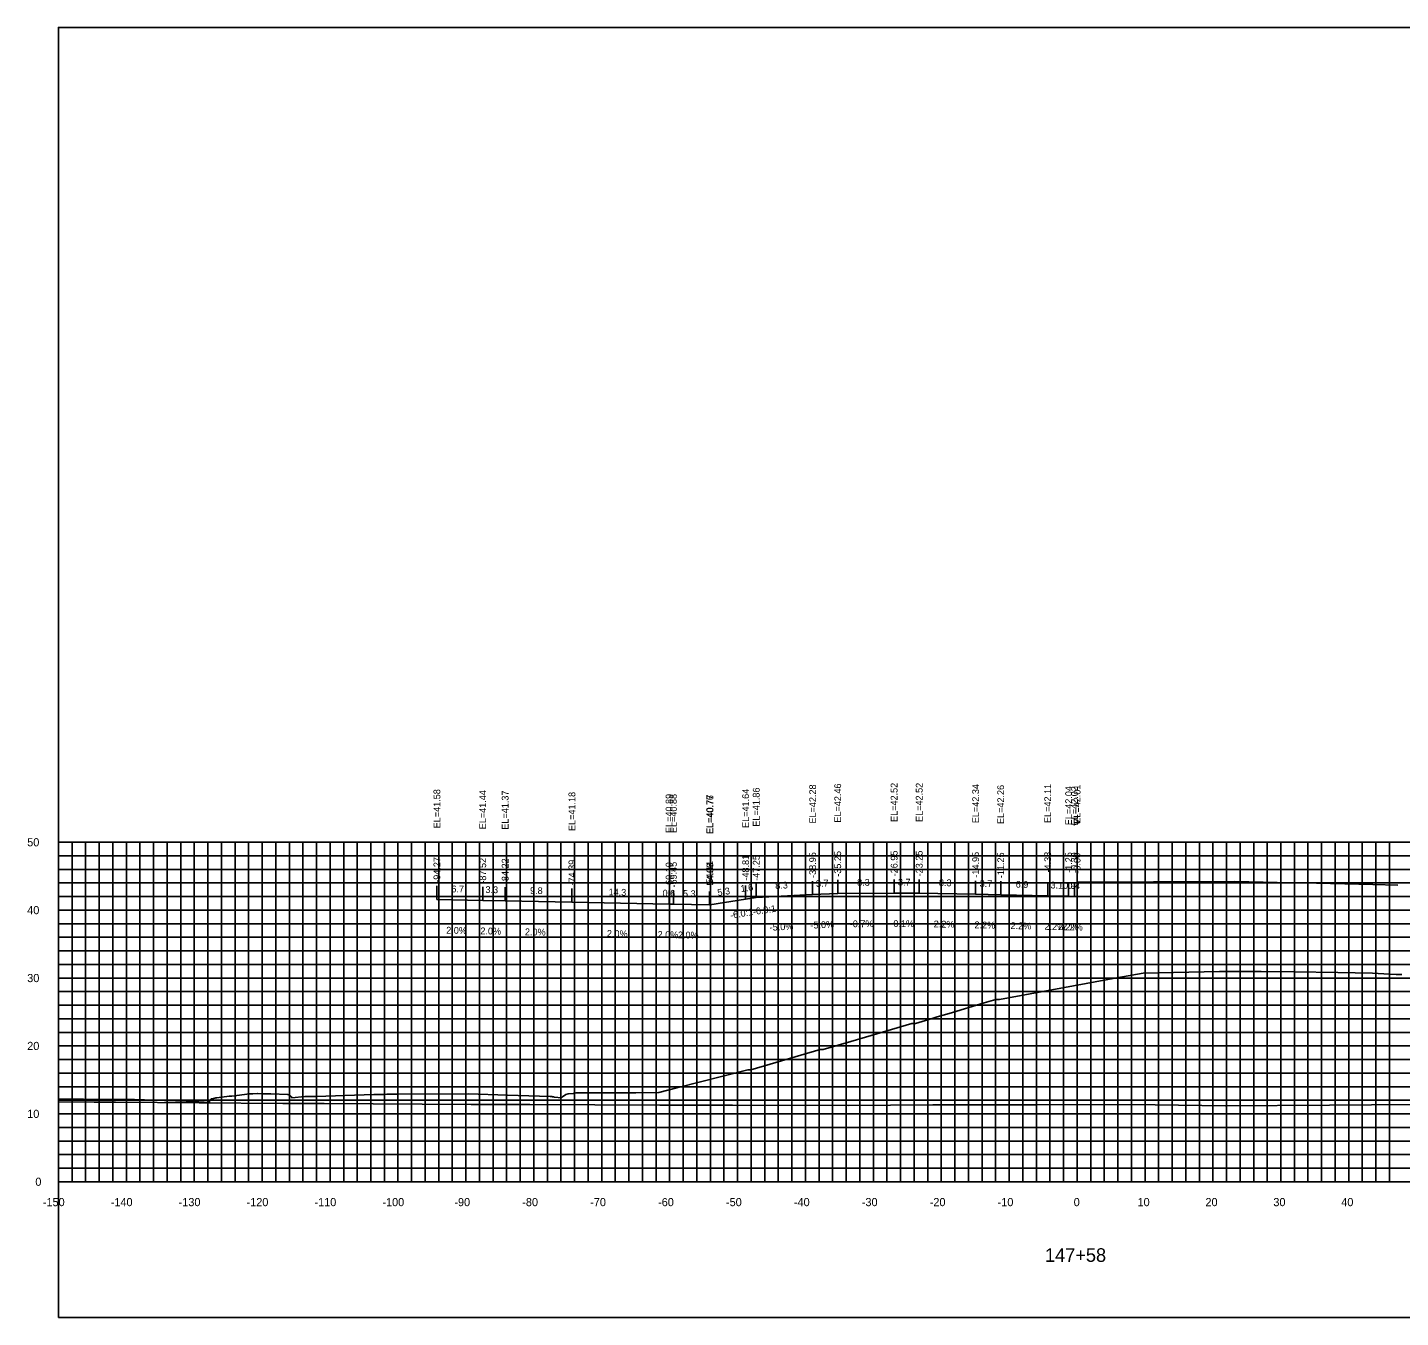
# Model space of a CAD drawing. Extents: x 1800880 to 1818864, y 245271 to 250560.
# Drawn here: x 1816315.2 to 1816517.4, y 248822.7 to 249012.7 of the extents above; entities that cross this region are included whole.
import ezdxf

# ---------------------------------------------------------------- set-up
doc = ezdxf.new("R2010")
doc.units = 0
for name, color, linetype in [('33', 7, 'Continuous'), ('ANNO-TXT', 7, 'Continuous'), ('AXIS', 7, 'Continuous'), ('CL-CNST', 7, 'Continuous'), ('DESIGN - DRAINAGE - Bridges', 7, 'Continuous'), ('Level 32', 7, 'Continuous'), ('Level 37', 7, 'Continuous'), ('Level 46', 7, 'Continuous'), ('Level 62', 7, 'Continuous'), ('SHT-BDR', 7, 'Continuous')]:
    doc.layers.add(name, color=color, linetype=linetype)

msp = doc.modelspace()

# ---------------------------------------------------------------- linework, layer by layer
at = {"layer": 'AXIS'}
msp.add_lwpolyline([(1816469.76, 248886.81), (1816470.63, 248886.82), (1816471.01, 248886.82), (1816474.09, 248886.82), (1816481.01, 248886.86), (1816484.71, 248886.87), (1816493.01, 248886.92), (1816501.32, 248886.74), (1816505.01, 248886.66), (1816513.32, 248886.48), (1816517.01, 248886.39)], dxfattribs=at)
at = {"layer": 'CL-CNST'}
msp.add_lwpolyline([(1816319.76, 248854.88), (1816323.33, 248854.89), (1816323.44, 248854.89), (1816323.45, 248854.89), (1816329.89, 248854.83), (1816330.42, 248854.81), (1816330.46, 248854.81), (1816330.5, 248854.81), (1816330.54, 248854.81), (1816330.6, 248854.81), (1816330.66, 248854.81), (1816330.75, 248854.8), (1816330.85, 248854.8), (1816330.98, 248854.8), (1816331.16, 248854.79), (1816331.41, 248854.79), (1816331.79, 248854.78), (1816332.45, 248854.76), (1816333.83, 248854.72), (1816338.55, 248854.59), (1816339.29, 248854.57), (1816339.49, 248854.55), (1816339.68, 248854.54), (1816341.96, 248854.37), (1816342.07, 248854.72), (1816342.27, 248854.92), (1816342.43, 248854.92), (1816342.95, 248855.05), (1816343.06, 248855.07), (1816343.06, 248855.07), (1816344.89, 248855.3), (1816345.01, 248855.32), (1816345.27, 248855.31), (1816347.87, 248855.66), (1816348.14, 248855.66), (1816348.37, 248855.66), (1816349.03, 248855.69), (1816349.08, 248855.69), (1816349.71, 248855.67), (1816350.29, 248855.67), (1816351.01, 248855.66), (1816353.55, 248855.56), (1816353.79, 248855.45), (1816353.8, 248855.44), (1816353.82, 248855.43), (1816353.83, 248855.42), (1816353.85, 248855.41), (1816353.87, 248855.39), (1816353.87, 248855.39), (1816353.87, 248855.39), (1816353.89, 248855.37), (1816353.91, 248855.35), (1816353.93, 248855.34), (1816353.95, 248855.32), (1816353.97, 248855.31), (1816353.98, 248855.3), (1816353.99, 248855.29), (1816354, 248855.28), (1816354.01, 248855.27), (1816354.02, 248855.26), (1816354.03, 248855.25), (1816354.04, 248855.25), (1816354.04, 248855.24), (1816354.05, 248855.24), (1816354.06, 248855.23), (1816354.13, 248855.08), (1816356.05, 248855.25), (1816357.73, 248855.27), (1816366.22, 248855.56), (1816367.14, 248855.57), (1816367.73, 248855.58), (1816368.1, 248855.6), (1816369.8, 248855.61), (1816380.16, 248855.64), (1816385.88, 248855.47), (1816392.17, 248855.28), (1816392.21, 248855.27), (1816392.33, 248855.25), (1816392.43, 248855.24), (1816392.52, 248855.23), (1816392.59, 248855.22), (1816392.66, 248855.21), (1816392.72, 248855.2), (1816392.77, 248855.19), (1816392.82, 248855.19), (1816393.83, 248855.08), (1816394, 248855.21), (1816394.46, 248855.55), (1816394.8, 248855.64), (1816395.59, 248855.69), (1816395.64, 248855.76), (1816395.69, 248855.75), (1816395.94, 248855.78), (1816396.12, 248855.78), (1816396.43, 248855.78), (1816404.22, 248855.82), (1816404.63, 248855.82), (1816404.8, 248855.82), (1816408.12, 248855.84), (1816408.18, 248855.84), (1816410.83, 248856.52), (1816421.25, 248859.17), (1816421.62, 248859.17), (1816421.74, 248859.17), (1816431.93, 248862.19), (1816432.39, 248862.2), (1816436.43, 248863.36), (1816445.44, 248866), (1816445.91, 248866), (1816445.94, 248866), (1816448.44, 248866.77), (1816449.17, 248866.98), (1816450.9, 248867.49), (1816456.06, 248869.08), (1816457.77, 248869.55), (1816458.26, 248869.56), (1816458.32, 248869.57), (1816475.63, 248872.72), (1816479.51, 248873.44), (1816481.7, 248873.49), (1816490.74, 248873.68), (1816496.87, 248873.65), (1816501.74, 248873.6), (1816508.16, 248873.51), (1816513.25, 248873.45), (1816514.91, 248873.33), (1816516.75, 248873.21), (1816517.57, 248873.22)], dxfattribs=at)
at = {"layer": 'DESIGN - DRAINAGE - Bridges'}
for p, q in [((1816319.7, 248892.71), (1816319.76, 248892.71)), ((1816319.76, 248842.71), (1816319.76, 248892.71)), ((1816319.7, 248882.71), (1816319.76, 248882.71)), ((1816319.7, 248872.71), (1816319.76, 248872.71)), ((1816319.7, 248862.71), (1816319.76, 248862.71)), ((1816319.7, 248852.71), (1816319.76, 248852.71)), ((1816319.7, 248842.71), (1816319.76, 248842.71)), ((1816319.76, 248842.71), (1816619.76, 248842.71)), ((1816319.76, 248842.65), (1816319.76, 248842.71)), ((1816329.76, 248842.65), (1816329.76, 248842.71)), ((1816339.76, 248842.65), (1816339.76, 248842.71)), ((1816349.76, 248842.65), (1816349.76, 248842.71)), ((1816359.76, 248842.65), (1816359.76, 248842.71)), ((1816369.76, 248842.65), (1816369.76, 248842.71)), ((1816379.76, 248842.65), (1816379.76, 248842.71)), ((1816389.76, 248842.65), (1816389.76, 248842.71)), ((1816399.76, 248842.65), (1816399.76, 248842.71)), ((1816409.76, 248842.65), (1816409.76, 248842.71)), ((1816419.76, 248842.65), (1816419.76, 248842.71)), ((1816429.76, 248842.65), (1816429.76, 248842.71)), ((1816439.76, 248842.65), (1816439.76, 248842.71)), ((1816449.76, 248842.65), (1816449.76, 248842.71)), ((1816459.76, 248842.65), (1816459.76, 248842.71)), ((1816469.76, 248842.65), (1816469.76, 248842.71)), ((1816479.76, 248842.65), (1816479.76, 248842.71)), ((1816489.76, 248842.65), (1816489.76, 248842.71)), ((1816499.76, 248842.65), (1816499.76, 248842.71)), ((1816509.76, 248842.65), (1816509.76, 248842.71))]:
    msp.add_line(p, q, dxfattribs=at)
at = {"layer": 'Level 37'}
for p, q in [((1816375.49, 248884.28), (1816375.49, 248886.28)), ((1816382.24, 248884.15), (1816382.24, 248886.15)), ((1816385.54, 248884.08), (1816385.54, 248886.08)), ((1816395.37, 248883.89), (1816395.37, 248885.89)), ((1816409.67, 248883.6), (1816409.67, 248885.6)), ((1816410.31, 248883.58), (1816410.31, 248885.58)), ((1816415.65, 248883.48), (1816415.65, 248885.48)), ((1816415.69, 248883.48), (1816415.69, 248885.48)), ((1816415.7, 248883.48), (1816415.7, 248885.48)), ((1816420.95, 248884.35), (1816420.95, 248886.35)), ((1816422.51, 248884.57), (1816422.51, 248886.57)), ((1816430.82, 248884.99), (1816430.82, 248886.99)), ((1816434.51, 248885.17), (1816434.51, 248887.17)), ((1816442.82, 248885.23), (1816442.82, 248887.23)), ((1816446.51, 248885.23), (1816446.51, 248887.23)), ((1816454.82, 248885.05), (1816454.82, 248887.05)), ((1816458.51, 248884.97), (1816458.51, 248886.97)), ((1816465.43, 248884.81), (1816465.43, 248886.81)), ((1816468.51, 248884.75), (1816468.51, 248886.75)), ((1816469.37, 248884.73), (1816469.37, 248886.73)), ((1816469.76, 248884.72), (1816469.76, 248886.72)), ((1816415.7, 248883.47), (1816415.7, 248885.47))]:
    msp.add_line(p, q, dxfattribs=at)
msp.add_lwpolyline([(1816319.76, 248822.71), (1816619.76, 248822.71), (1816619.76, 249012.71), (1816319.76, 249012.71)], close=True, dxfattribs=at)
at = {"layer": 'Level 46'}
for p, q in [((1816319.76, 248892.71), (1816619.76, 248892.71)), ((1816319.76, 248842.71), (1816319.76, 248892.71)), ((1816321.76, 248842.71), (1816321.76, 248892.71)), ((1816323.76, 248842.71), (1816323.76, 248892.71)), ((1816325.76, 248842.71), (1816325.76, 248892.71)), ((1816327.76, 248842.71), (1816327.76, 248892.71)), ((1816329.76, 248842.71), (1816329.76, 248892.71)), ((1816331.76, 248842.71), (1816331.76, 248892.71)), ((1816333.76, 248842.71), (1816333.76, 248892.71)), ((1816335.76, 248842.71), (1816335.76, 248892.71)), ((1816337.76, 248842.71), (1816337.76, 248892.71)), ((1816339.76, 248842.71), (1816339.76, 248892.71)), ((1816341.76, 248842.71), (1816341.76, 248892.71)), ((1816343.76, 248842.71), (1816343.76, 248892.71)), ((1816345.76, 248842.71), (1816345.76, 248892.71)), ((1816347.76, 248842.71), (1816347.76, 248892.71)), ((1816349.76, 248842.71), (1816349.76, 248892.71)), ((1816351.76, 248842.71), (1816351.76, 248892.71)), ((1816353.76, 248842.71), (1816353.76, 248892.71)), ((1816355.76, 248842.71), (1816355.76, 248892.71)), ((1816357.76, 248842.71), (1816357.76, 248892.71)), ((1816359.76, 248842.71), (1816359.76, 248892.71)), ((1816361.76, 248842.71), (1816361.76, 248892.71)), ((1816363.76, 248842.71), (1816363.76, 248892.71)), ((1816365.76, 248842.71), (1816365.76, 248892.71)), ((1816367.76, 248842.71), (1816367.76, 248892.71)), ((1816369.76, 248842.71), (1816369.76, 248892.71)), ((1816371.76, 248842.71), (1816371.76, 248892.71)), ((1816373.76, 248842.71), (1816373.76, 248892.71)), ((1816375.76, 248842.71), (1816375.76, 248892.71)), ((1816377.76, 248842.71), (1816377.76, 248892.71)), ((1816379.76, 248842.71), (1816379.76, 248892.71)), ((1816381.76, 248842.71), (1816381.76, 248892.71)), ((1816383.76, 248842.71), (1816383.76, 248892.71)), ((1816385.76, 248842.71), (1816385.76, 248892.71)), ((1816387.76, 248842.71), (1816387.76, 248892.71)), ((1816389.76, 248842.71), (1816389.76, 248892.71)), ((1816391.76, 248842.71), (1816391.76, 248892.71)), ((1816393.76, 248842.71), (1816393.76, 248892.71)), ((1816395.76, 248842.71), (1816395.76, 248892.71)), ((1816397.76, 248842.71), (1816397.76, 248892.71)), ((1816399.76, 248842.71), (1816399.76, 248892.71)), ((1816401.76, 248842.71), (1816401.76, 248892.71)), ((1816403.76, 248842.71), (1816403.76, 248892.71)), ((1816405.76, 248842.71), (1816405.76, 248892.71)), ((1816407.76, 248842.71), (1816407.76, 248892.71)), ((1816409.76, 248842.71), (1816409.76, 248892.71)), ((1816411.76, 248842.71), (1816411.76, 248892.71)), ((1816413.76, 248842.71), (1816413.76, 248892.71)), ((1816415.76, 248842.71), (1816415.76, 248892.71)), ((1816417.76, 248842.71), (1816417.76, 248892.71)), ((1816419.76, 248842.71), (1816419.76, 248892.71)), ((1816421.76, 248842.71), (1816421.76, 248892.71)), ((1816423.76, 248842.71), (1816423.76, 248892.71)), ((1816425.76, 248842.71), (1816425.76, 248892.71)), ((1816427.76, 248842.71), (1816427.76, 248892.71)), ((1816429.76, 248842.71), (1816429.76, 248892.71)), ((1816431.76, 248842.71), (1816431.76, 248892.71)), ((1816433.76, 248842.71), (1816433.76, 248892.71)), ((1816435.76, 248842.71), (1816435.76, 248892.71)), ((1816437.76, 248842.71), (1816437.76, 248892.71)), ((1816439.76, 248842.71), (1816439.76, 248892.71)), ((1816441.76, 248842.71), (1816441.76, 248892.71)), ((1816443.76, 248842.71), (1816443.76, 248892.71)), ((1816445.76, 248842.71), (1816445.76, 248892.71)), ((1816447.76, 248842.71), (1816447.76, 248892.71)), ((1816449.76, 248842.71), (1816449.76, 248892.71)), ((1816451.76, 248842.71), (1816451.76, 248892.71)), ((1816453.76, 248842.71), (1816453.76, 248892.71)), ((1816455.76, 248842.71), (1816455.76, 248892.71)), ((1816457.76, 248842.71), (1816457.76, 248892.71)), ((1816459.76, 248842.71), (1816459.76, 248892.71)), ((1816461.76, 248842.71), (1816461.76, 248892.71)), ((1816463.76, 248842.71), (1816463.76, 248892.71)), ((1816465.76, 248842.71), (1816465.76, 248892.71)), ((1816467.76, 248842.71), (1816467.76, 248892.71)), ((1816469.76, 248842.71), (1816469.76, 248892.71)), ((1816471.76, 248842.71), (1816471.76, 248892.71)), ((1816473.76, 248842.71), (1816473.76, 248892.71)), ((1816475.76, 248842.71), (1816475.76, 248892.71)), ((1816477.76, 248842.71), (1816477.76, 248892.71)), ((1816479.76, 248842.71), (1816479.76, 248892.71)), ((1816481.76, 248842.71), (1816481.76, 248892.71)), ((1816483.76, 248842.71), (1816483.76, 248892.71)), ((1816485.76, 248842.71), (1816485.76, 248892.71)), ((1816487.76, 248842.71), (1816487.76, 248892.71)), ((1816489.76, 248842.71), (1816489.76, 248892.71)), ((1816491.76, 248842.71), (1816491.76, 248892.71)), ((1816493.76, 248842.71), (1816493.76, 248892.71)), ((1816495.76, 248842.71), (1816495.76, 248892.71)), ((1816497.76, 248842.71), (1816497.76, 248892.71)), ((1816499.76, 248842.71), (1816499.76, 248892.71)), ((1816501.76, 248842.71), (1816501.76, 248892.71)), ((1816503.76, 248842.71), (1816503.76, 248892.71)), ((1816505.76, 248842.71), (1816505.76, 248892.71)), ((1816507.76, 248842.71), (1816507.76, 248892.71)), ((1816509.76, 248842.71), (1816509.76, 248892.71)), ((1816511.76, 248842.71), (1816511.76, 248892.71)), ((1816513.76, 248842.71), (1816513.76, 248892.71)), ((1816515.76, 248842.71), (1816515.76, 248892.71)), ((1816319.76, 248890.71), (1816619.76, 248890.71)), ((1816319.76, 248888.71), (1816619.76, 248888.71)), ((1816319.76, 248886.71), (1816619.76, 248886.71)), ((1816319.76, 248884.71), (1816619.76, 248884.71)), ((1816319.76, 248882.71), (1816619.76, 248882.71)), ((1816319.76, 248880.71), (1816619.76, 248880.71)), ((1816319.76, 248878.71), (1816619.76, 248878.71)), ((1816319.76, 248876.71), (1816619.76, 248876.71)), ((1816319.76, 248874.71), (1816619.76, 248874.71)), ((1816319.76, 248872.71), (1816619.76, 248872.71)), ((1816319.76, 248870.71), (1816619.76, 248870.71)), ((1816319.76, 248868.71), (1816619.76, 248868.71)), ((1816319.76, 248866.71), (1816619.76, 248866.71)), ((1816319.76, 248864.71), (1816619.76, 248864.71)), ((1816319.76, 248862.71), (1816619.76, 248862.71)), ((1816319.76, 248860.71), (1816619.76, 248860.71)), ((1816319.76, 248858.71), (1816619.76, 248858.71)), ((1816319.76, 248856.71), (1816619.76, 248856.71)), ((1816319.76, 248854.71), (1816619.76, 248854.71)), ((1816319.76, 248852.71), (1816619.76, 248852.71)), ((1816319.76, 248850.71), (1816619.76, 248850.71)), ((1816319.76, 248848.71), (1816619.76, 248848.71)), ((1816319.76, 248846.71), (1816619.76, 248846.71)), ((1816319.76, 248844.71), (1816619.76, 248844.71)), ((1816319.76, 248842.71), (1816619.76, 248842.71))]:
    msp.add_line(p, q, dxfattribs=at)
at = {"layer": 'Level 62'}
for points in [[(1816375.49, 248884.28), (1816382.24, 248884.15), (1816385.54, 248884.08), (1816395.37, 248883.89), (1816409.67, 248883.6), (1816410.31, 248883.58), (1816415.65, 248883.48), (1816415.69, 248883.48), (1816415.7, 248883.48)], [(1816415.7, 248883.47), (1816420.95, 248884.35), (1816422.51, 248884.57), (1816430.82, 248884.99), (1816434.51, 248885.17), (1816442.82, 248885.23), (1816446.51, 248885.23), (1816454.82, 248885.05), (1816458.51, 248884.97), (1816465.43, 248884.81), (1816468.51, 248884.75), (1816469.37, 248884.73), (1816469.76, 248884.72)], [(1816319.76, 248854.47), (1816325.03, 248854.42), (1816328.15, 248854.41), (1816352.79, 248854.25), (1816358.91, 248854.25), (1816380.54, 248854.1), (1816389.16, 248854.11), (1816408.3, 248853.98), (1816419, 248854.01), (1816436.05, 248853.96), (1816448.54, 248854.02), (1816463.81, 248854.04), (1816477.84, 248854.11), (1816491.56, 248853.87), (1816506.94, 248853.97), (1816519.32, 248854.1), (1816530.73, 248854.02), (1816547.07, 248854.12), (1816558.23, 248854.31), (1816574.83, 248854.41), (1816585.68, 248854.12), (1816602.58, 248854.22), (1816618.25, 248853.68), (1816619.76, 248853.69)]]:
    msp.add_lwpolyline(points, dxfattribs=at)

# ---------------------------------------------------------------- texts
for s, p in [('-150', (1816317.46, 248839.11)), ('-140', (1816327.46, 248839.11)), ('-130', (1816337.46, 248839.11)), ('-120', (1816347.46, 248839.11)), ('-110', (1816357.46, 248839.11)), ('-100', (1816367.46, 248839.11)), ('-90', (1816378.06, 248839.11)), ('-80', (1816388.06, 248839.11)), ('-70', (1816398.06, 248839.11)), ('-60', (1816408.06, 248839.11)), ('-50', (1816418.06, 248839.11)), ('-40', (1816428.06, 248839.11)), ('-30', (1816438.06, 248839.11)), ('-20', (1816448.06, 248839.11)), ('-10', (1816458.06, 248839.11)), ('0', (1816469.26, 248839.11)), ('10', (1816478.66, 248839.11)), ('20', (1816488.66, 248839.11)), ('30', (1816498.66, 248839.11)), ('40', (1816508.66, 248839.11))]:
    msp.add_text(s, height=1.2).set_placement(p)
at = {"layer": '33'}
for s, p in [('50', (1816315.16, 248892.11)), ('40', (1816315.16, 248882.11)), ('30', (1816315.16, 248872.11)), ('20', (1816315.16, 248862.11)), ('10', (1816315.16, 248852.11)), ('0', (1816316.36, 248842.11))]:
    msp.add_text(s, height=1.2, dxfattribs=at).set_placement(p)
at = {"layer": 'ANNO-TXT'}
for s, rotation, p in [('6.7', 358.8481, (1816377.61, 248885.34)), ('3.3', 358.8481, (1816382.63, 248885.24)), ('9.8', 358.8481, (1816389.2, 248885.11)), ('14.3', 358.8481, (1816400.76, 248884.88)), ('0.6', 358.8481, (1816408.71, 248884.72)), ('5.3', 358.8481, (1816411.72, 248884.66)), ('5.3', 9.5186, (1816416.88, 248884.78)), ('1.6', 8.2614, (1816420.28, 248885.36)), ('8.3', 2.8624, (1816425.33, 248885.82)), ('3.7', 2.8624, (1816431.33, 248886.12)), ('8.3', 0.3792, (1816437.37, 248886.29)), ('3.7', 0.0387, (1816443.38, 248886.33)), ('8.3', 358.7397, (1816449.4, 248886.27)), ('3.7', 358.7397, (1816455.4, 248886.14)), ('6.9', 358.7397, (1816460.71, 248886.02)), ('3.1', 358.7397, (1816465.84, 248885.91)), ('0.9', 358.7397, (1816467.68, 248885.87)), ('0.4', 358.7397, (1816468.31, 248885.85)), ('2.0%', 358.8481, (1816376.85, 248879.26)), ('2.0%', 358.8481, (1816381.88, 248879.16)), ('2.0%', 358.8481, (1816388.44, 248879.02)), ('2.0%', 358.8481, (1816400.51, 248878.78)), ('2.0%', 358.8481, (1816407.98, 248878.63)), ('2.0%', 358.8481, (1816410.97, 248878.57)), ('-5.0%', 2.8624, (1816424.51, 248879.67)), ('-5.0%', 2.8624, (1816430.51, 248879.97)), ('-0.7%', 0.3792, (1816436.29, 248880.19)), ('-0.1%', 0.0387, (1816442.26, 248880.23)), ('2.2%', 358.7397, (1816448.64, 248880.18)), ('2.2%', 358.7397, (1816454.64, 248880.05)), ('2.2%', 358.7397, (1816459.95, 248879.93)), ('2.2%', 358.7397, (1816464.95, 248879.82)), ('2.2%', 358.7397, (1816466.92, 248879.78)), ('2.2%', 358.7397, (1816467.54, 248879.77))]:
    msp.add_text(s, height=1, rotation=rotation, dxfattribs=at).set_placement(p)
at = {"layer": 'DESIGN - DRAINAGE - Bridges'}
for s, height, p in [('>', 1.5, (1816469.15, 248894.96)), ('-', 0.0001, (1816319.76, 248842.71))]:
    msp.add_text(s, height=height, dxfattribs=at).set_placement(p)
at = {"layer": 'Level 32'}
msp.add_text('147+58', height=2, dxfattribs=at).set_placement((1816465.03, 248830.91))
at = {"layer": 'Level 37'}
for s, rotation, p in [('-6.0:1', 9.5186, (1816418.74, 248881.44)), ('-6.9:1', 8.2614, (1816422.09, 248881.99))]:
    msp.add_text(s, height=1, rotation=rotation, dxfattribs=at).set_placement(p)
at = {"layer": 'SHT-BDR'}
for s, p in [('EL=41.58', (1816375.99, 248894.76)), ('EL=41.44', (1816382.74, 248894.62)), ('EL=41.37', (1816386.04, 248894.56)), ('EL=41.18', (1816395.87, 248894.36)), ('EL=40.89', (1816410.17, 248894.07)), ('EL=40.88', (1816410.81, 248894.06)), ('EL=40.77', (1816416.15, 248893.95)), ('EL=40.77', (1816416.19, 248893.95)), ('EL=40.77', (1816416.2, 248893.95)), ('EL=41.64', (1816421.45, 248894.82)), ('EL=41.86', (1816423.01, 248895)), ('EL=42.28', (1816431.32, 248895.46)), ('EL=42.46', (1816435.01, 248895.6)), ('EL=42.52', (1816443.32, 248895.7)), ('EL=42.52', (1816447.01, 248895.7)), ('EL=42.34', (1816455.32, 248895.52)), ('EL=42.26', (1816459.01, 248895.39)), ('EL=42.11', (1816465.93, 248895.54)), ('EL=42.04', (1816469.01, 248895.22)), ('EL=42.02', (1816469.87, 248895.2)), ('EL=42.01', (1816470.26, 248895.44)), ('EL=40.76', (1816416.2, 248893.89)), ('-94.27', (1816375.99, 248886.74)), ('-87.52', (1816382.74, 248886.61)), ('-84.22', (1816386.04, 248886.54)), ('-74.39', (1816395.87, 248886.34)), ('-60.10', (1816410.17, 248885.98)), ('-59.45', (1816410.81, 248886.04)), ('-54.11', (1816416.15, 248886.19)), ('-54.07', (1816416.19, 248885.93)), ('-54.06', (1816416.2, 248885.89)), ('-54.06', (1816416.2, 248885.88)), ('-48.81', (1816421.45, 248887.06)), ('-47.25', (1816423.01, 248887.03)), ('-38.95', (1816431.32, 248887.45)), ('-35.25', (1816435.01, 248887.63)), ('-26.95', (1816443.32, 248887.69)), ('-23.25', (1816447.01, 248887.69)), ('-14.95', (1816455.32, 248887.5)), ('-11.25', (1816459.01, 248887.42)), ('-4.33', (1816465.93, 248888.26)), ('-1.25', (1816469.01, 248888.2)), ('-0.39', (1816469.87, 248888.18)), ('-0.00', (1816470.26, 248888.09))]:
    msp.add_text(s, height=1, rotation=90, dxfattribs=at).set_placement(p)

doc.saveas('drawing.dxf')
